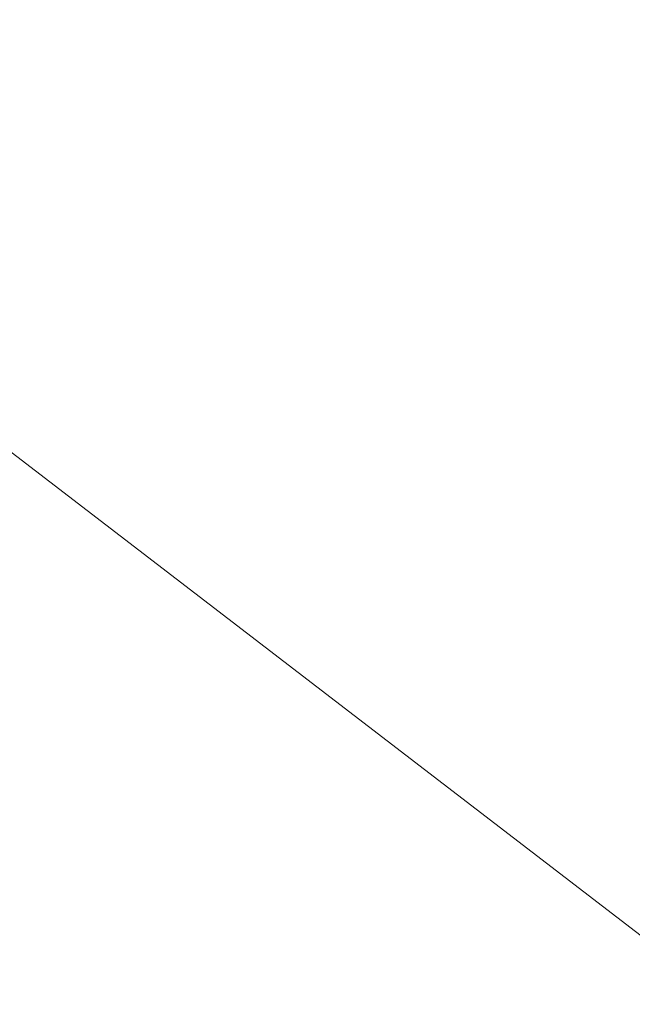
# Model space of a CAD drawing. Header units: metres. Extents: x 163543 to 168130, y 402678 to 405437.
# Tile 824 of 1056: x 165517.376 to 165517.55, y 403931.498 to 403931.778. Entities that reach past the tile are written whole.
import ezdxf
from ezdxf import colors
from ezdxf.entities.mleader import LeaderData, LeaderLine
from ezdxf.math import Vec2, Vec3

# ---------------------------------------------------------------- set-up
doc = ezdxf.new("R2010")
doc.units = ezdxf.units.M
doc.layers.add('X-CA190022.004-UO-KAD_Percelen$0$B-WE-KG-GRENS_PERCEEL-GV', color=150, linetype='Continuous', lineweight=9)
doc.layers.add('X-CA190022.004-UO-TXT_Tekst 1op200$0$X-XX-AL-T25- LEADER BOVENGRONDSE INFRA', color=7, linetype='Continuous', lineweight=25)
doc.styles.add('X-CA190022.004-UO-TXT_Tekst 1op200$0$NLCS-ISO-M200-T25', font='NLCS-ISO.ttf', dxfattribs={"height": 0.5})

msp = doc.modelspace()

# ---------------------------------------------------------------- linework, layer by layer
at = {"layer": 'X-CA190022.004-UO-KAD_Percelen$0$B-WE-KG-GRENS_PERCEEL-GV', "flags": 128}
msp.add_lwpolyline([(165415.693, 404055.235), (165426.23, 404028.97), (165434.26, 404017.66), (165450.79, 403994.24), (165458.1, 403985.84), (165465.94, 403977.9), (165485.47, 403959.11), (165489.71, 403955.04), (165500.126, 403945.838), (165504.3, 403942.15), (165507.8, 403939), (165513.006, 403935.006), (165525.447, 403925.461)], dxfattribs=at)
msp.add_lwpolyline([(165198.984, 403783.721), (165203.794, 403770.499), (165219.371, 403778.022), (165261.19, 403798.093), (165312.395, 403823.042), (165377.01, 403853.973), (165439.548, 403884.215), (165525.447, 403925.461), (165513.006, 403935.006), (165505.996, 403931.629), (165504.764, 403934.187), (165372.327, 403871.117), (165276.3, 403823), (165276.248, 403824.924), (165211.72, 403793.834), (165208.803, 403792.162), (165203.98, 403789.794), (165205.414, 403786.827)], close=True, dxfattribs=at)

# ---------------------------------------------------------------- next in the draw order: leaders
at = {"layer": 'X-CA190022.004-UO-TXT_Tekst 1op200$0$X-XX-AL-T25- LEADER BOVENGRONDSE INFRA'}
ml = msp.add_multileader_mtext('Standard', dxfattribs=at)
ml.set_content('Toepassen Bikescout\\Pdoor derden \\P(Kruising Gasthuisstraat)', color=256, style='X-CA190022.004-UO-TXT_Tekst 1op200$0$NLCS-ISO-M200-T25')
ml.set_leader_properties(color=256, linetype='ByLayer', lineweight=-1)
ml.build(insert=Vec2(0, 0))
ml.multileader.update_dxf_attribs({"text_left_attachment_type": 5, "text_right_attachment_type": 5, "dogleg_length": 0.5, "arrow_head_size": 0.5})
ctx = ml.context
ctx.base_point, ctx.char_height, ctx.arrow_head_size, ctx.landing_gap_size, ctx.plane_origin, ctx.plane_x_axis, ctx.plane_y_axis = Vec3(165510.78486, 403923.69961), 0.5, 0.5, 0.18, Vec3(165501.30981, 403921.59656), Vec3(0.692919, 0.721016), Vec3(-0.721016, 0.692919)
ctx.left_attachment, ctx.right_attachment = 5, 5
notes = []
notes.append((ctx, [(1, (1, 1, 0), (165516.61231, 403929.76336), (-0.692919, -0.721016), 0.5, [(1, [(165519.11095, 403937.99899)], 0, [])])]))
ctx.mtext.insert, ctx.mtext.text_direction, ctx.mtext.rotation, ctx.mtext.width, ctx.mtext.flow_direction = Vec3(165509.20318, 403925.4693), Vec3(0.692919, 0.721016), 0.805267, 7.6612156, 5
ctx.mtext.has_bg_fill, ctx.mtext.bg_color, ctx.mtext.bg_scale_factor, ctx.mtext.bg_transparency, ctx.mtext.use_window_bg_color = 1, -1027028792, 1.5, 0, 1
for ctx, leaders in notes:
    for number, flags, end, landing, length, lines in leaders:
        leader = LeaderData()
        leader.index, (leader.has_last_leader_line, leader.has_dogleg_vector, leader.attachment_direction) = number, flags
        leader.last_leader_point, leader.dogleg_vector, leader.dogleg_length = Vec3(end), Vec3(landing), length
        for number, points, colour, breaks in lines:
            line = LeaderLine()
            line.index, line.vertices, line.color, line.breaks = number, Vec3.list(points), colors.encode_raw_color(colour), breaks
            leader.lines.append(line)
        ctx.leaders.append(leader)

doc.saveas('drawing.dxf')
